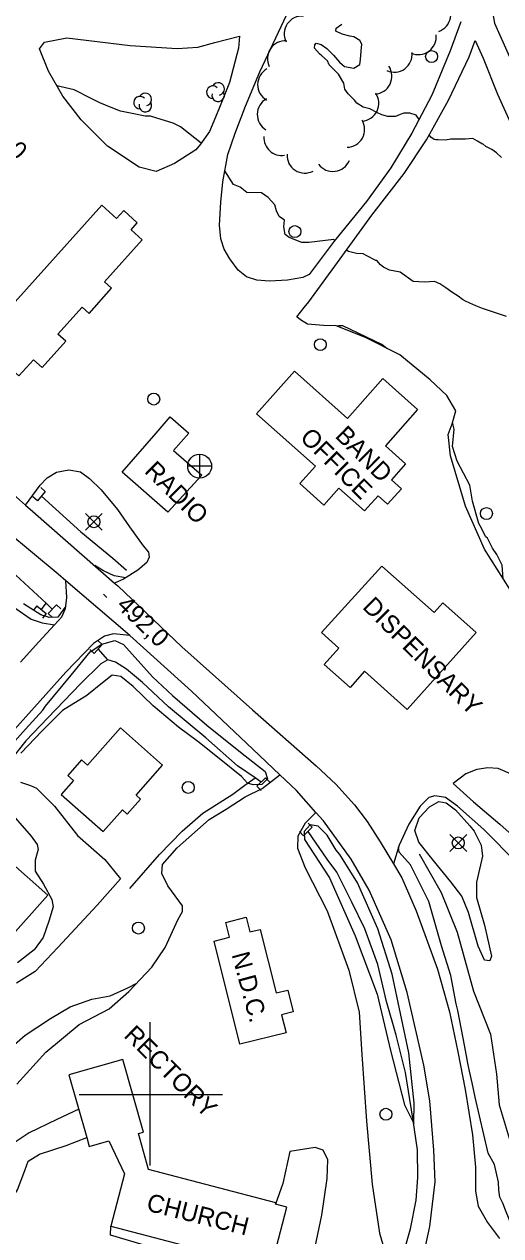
# Model space of a CAD drawing. Extents: x 642515 to 647219, y 6080136 to 6084356.
# Drawn here: x 643579 to 643658.8, y 6081776.4 to 6081979.1 of the extents above; entities that cross this region are included whole.
import ezdxf

# ---------------------------------------------------------------- set-up
doc = ezdxf.new("R2010")
doc.units = 0
for name, color, linetype in [('Level 1', 7, 'Continuous'), ('Level 19', 7, 'Continuous'), ('Level 2', 7, 'Continuous'), ('Level 21', 7, 'Continuous'), ('Level 26', 7, 'Continuous'), ('Level 3', 7, 'Continuous'), ('Level 31', 7, 'Continuous'), ('Level 34', 7, 'Continuous'), ('Level 36', 7, 'Continuous'), ('Level 4', 7, 'Continuous'), ('Level 44', 7, 'Continuous'), ('Level 61', 7, 'Continuous')]:
    doc.layers.add(name, color=color, linetype=linetype)

msp = doc.modelspace()

# ---------------------------------------------------------------- linework, layer by layer
at = {"layer": 'Level 1'}
for points in [[(643608.62, 6081959.24), (643606.5, 6081960.88), (643605.16, 6081961.92), (643603.93, 6081962.57), (643601.89, 6081963.17), (643600.1, 6081963.71), (643599.22, 6081963.75), (643597.03, 6081964.19), (643595.09, 6081964.56), (643593.53, 6081965.19), (643591.65, 6081965.96), (643590.17, 6081966.68), (643587.37, 6081968.12), (643584.43, 6081968.83)], [(643630.96, 6081942.95), (643630.82, 6081943.07), (643626.6, 6081942.61), (643625.44, 6081942.59), (643623.32, 6081943.42), (643622.69, 6081943.91), (643622.46, 6081945.24), (643622.56, 6081946.35), (643621.65, 6081946.94), (643621.2, 6081947.87), (643620.91, 6081948.88), (643619.84, 6081950.13), (643618.72, 6081950.91), (643616.27, 6081950.98), (643615.15, 6081951.83), (643614, 6081952.32), (643612.57, 6081954.58)], [(643659.72, 6081930.22), (643655.69, 6081931.55), (643654.55, 6081931.97), (643653.6, 6081932.43), (643652.86, 6081932.79), (643652.33, 6081933.04), (643651.62, 6081933.59), (643650.58, 6081934.29), (643649.58, 6081935.03), (643648.55, 6081935.65), (643647.65, 6081936.08), (643646.01, 6081935.95), (643644.08, 6081936.08), (643641.92, 6081937.63), (643640.1, 6081937.97), (643639.11, 6081938.48), (643638.61, 6081938.85), (643637.98, 6081939.56), (643637.85, 6081939.6), (643636.33, 6081940.35), (643635.71, 6081940.67), (643634.59, 6081940.77), (643633.25, 6081941.06), (643632.92, 6081941.33)]]:
    msp.add_lwpolyline(points, dxfattribs=at)
at = {"layer": 'Level 19'}
for points in [[(643660.53, 6081992.69), (643658.33, 6081989.31), (643657.08, 6081986.46), (643656.85, 6081984.07), (643657.69, 6081979.28), (643660.22, 6081973.66)], [(643652.04, 6081979.52), (643650.29, 6081974.68), (643647.24, 6081967.27), (643643.85, 6081960.86), (643640.35, 6081955.09), (643636.27, 6081949.45), (643630.85, 6081942.82), (643626.69, 6081937.26), (643625.63, 6081936.76), (643623.08, 6081936.31), (643620.03, 6081936.15), (643617.93, 6081936.28), (643616.17, 6081936.87), (643614.78, 6081937.96), (643613.42, 6081939.86), (643612.44, 6081941.49), (643611.91, 6081943.19), (643611.69, 6081945.51), (643611.92, 6081949.33), (643612.25, 6081952.76), (643613.07, 6081957.34), (643614.32, 6081960.86), (643616, 6081965.38), (643618.42, 6081971.13), (643622.02, 6081978.72), (643624.68, 6081984.49)], [(643607.7, 6081958.08), (643604.13, 6081955.83), (643601.08, 6081954.48), (643598.24, 6081955.2), (643592.93, 6081958.73), (643588.53, 6081963.09), (643585.44, 6081967.05), (643583.05, 6081971.28), (643581.57, 6081975.01), (643582.4, 6081976.09), (643586.13, 6081976.84), (643596.71, 6081975.57), (643604.6, 6081975.03), (643608.03, 6081975.3), (643610.88, 6081976.08), (643615, 6081977.09), (643614.87, 6081975.1), (643613.32, 6081969.38), (643611.55, 6081964.92), (643609.98, 6081961.19), (643608.49, 6081959.05), (643607.7, 6081958.08)], [(643626.63, 6081932.67), (643631.41, 6081939.25), (643637.16, 6081947.19), (643642.57, 6081954.14), (643646.32, 6081959.76), (643650.02, 6081966.43), (643653.45, 6081973.66), (643654.46, 6081976.41), (643655.8, 6081973.46), (643658.2, 6081967.42), (643660.87, 6081961.52)], [(643660.25, 6081884.58), (643656.05, 6081891.3), (643652.83, 6081898.5), (643650.31, 6081906.9), (643649.95, 6081910.49), (643650.61, 6081912.24), (643651.25, 6081914.4), (643649.7, 6081917.01), (643646.94, 6081919.63), (643641.84, 6081923.81), (643636.09, 6081926.68), (643631.19, 6081928.63), (643629.1, 6081928.68), (643626.43, 6081928.94), (643625.22, 6081929.64), (643624.63, 6081930.17), (643625.87, 6081931.72), (643626.63, 6081932.67)], [(643579.22, 6081898.62), (643581.64, 6081901.99), (643582.82, 6081903.21), (643584.37, 6081904.18), (643586.48, 6081904.57), (643588.39, 6081904.23), (643589.9, 6081903.1), (643591.86, 6081901.2), (643594.62, 6081897.9), (643596.63, 6081895.04), (643598.87, 6081891.83), (643599.81, 6081890.76), (643599.9, 6081889.92), (643599.51, 6081889.06), (643598.01, 6081887.74), (643595.61, 6081886.25), (643594.12, 6081885.61)], [(643560.72, 6081873.38), (643561.8, 6081873.32), (643563.55, 6081874.41), (643567.53, 6081878.5), (643571.76, 6081883.2), (643573.24, 6081884.68), (643577.44, 6081881.45), (643580.16, 6081879.55), (643582, 6081878.97), (643584.03, 6081878.6)], [(643679.03, 6081828.61), (643675.43, 6081836.08), (643672.53, 6081841.95), (643669.71, 6081846.21), (643666.67, 6081849.46), (643663.89, 6081851.64), (643660.77, 6081853.52), (643658.3, 6081854.59), (643656.61, 6081854.67), (643654.77, 6081854.41), (643652.88, 6081853.67), (643650.76, 6081852.08), (643654.19, 6081849.01), (643658.58, 6081845.24), (643662.73, 6081841.61), (643666.29, 6081837.59), (643670.87, 6081832.74), (643677.22, 6081826.38), (643682.78, 6081821.18), (643680.99, 6081825.06), (643679.55, 6081827.79), (643679.03, 6081828.61)], [(643578.39, 6081852.31), (643580.03, 6081851.75), (643581.06, 6081851.29), (643584.08, 6081848.28), (643587.9, 6081843.36), (643592.46, 6081839.36), (643595.1, 6081836.1), (643591.22, 6081831.7), (643584.64, 6081824.64), (643580.81, 6081820.64), (643577.68, 6081818.68)], [(643577.77, 6081801.77), (643582.63, 6081807.09), (643588.21, 6081811.77), (643593.2, 6081814.35), (643596.52, 6081817.28), (643600.34, 6081821.35), (643602.6, 6081824.63), (643604.73, 6081829.38), (643605.5, 6081830.66), (643605.49, 6081831.58), (643603.05, 6081834.97), (643602.01, 6081837.03), (643602.12, 6081838.52), (643604.57, 6081841.32), (643609.96, 6081846.05), (643612.8, 6081847.75), (643615.97, 6081849.84), (643618.82, 6081851.23), (643621.79, 6081853.5)], [(643661.47, 6081838.72), (643655.92, 6081844.36), (643651.52, 6081848.29), (643649.52, 6081849.71), (643647.73, 6081850.02), (643646.7, 6081849.72), (643645.26, 6081848.29), (643643.38, 6081845.27), (643641.77, 6081841.78), (643640.79, 6081838.63)], [(643576.31, 6081847.66), (643580.13, 6081843.26), (643581.17, 6081841.87), (643581.34, 6081841.04), (643580.84, 6081839.22), (643580.83, 6081837.41), (643582.2, 6081835.21), (643583.63, 6081832.64), (643583.82, 6081831.41), (643583.11, 6081829.02), (643582.14, 6081826.33), (643580.66, 6081824.25), (643577.85, 6081822.06)], [(643627.82, 6081847.2), (643626, 6081845.42), (643624.8, 6081843.24), (643624.75, 6081841.24), (643626.02, 6081837.98), (643629.72, 6081830.74), (643633.33, 6081820.86), (643635.05, 6081813.79), (643635.49, 6081806.75), (643636.29, 6081795.6), (643637.21, 6081785.03), (643638.48, 6081776.86), (643639.74, 6081772.51), (643640.54, 6081770.67), (643641.63, 6081768.64)], [(643588.11, 6081797.59), (643584.44, 6081795.84), (643579.8, 6081793.64), (643576.64, 6081791.5), (643574.41, 6081789.22), (643572.9, 6081786.54), (643571.61, 6081783.59), (643571.29, 6081781.07), (643571.09, 6081778.68), (643571.65, 6081776.83), (643573.03, 6081777.28), (643575.42, 6081780.1), (643577.86, 6081784.09), (643579.09, 6081787.32), (643579.63, 6081788.88), (643581.57, 6081790.06), (643585.99, 6081791.48), (643589.45, 6081792.86)], [(643625.02, 6081764.15), (643627.04, 6081771.37), (643628.81, 6081779.87), (643629.7, 6081785.97), (643629.8, 6081789.13), (643629.03, 6081790.72), (643627.68, 6081791.17), (643623.43, 6081790.51), (643622.25, 6081785.14), (643621.07, 6081781.71)], [(643618.45, 6081762.55), (643618.63, 6081767.24), (643618.78, 6081769.22), (643613.59, 6081770.89), (643600.39, 6081774.44), (643593.41, 6081776.48), (643593.46, 6081777.99)]]:
    msp.add_lwpolyline(points, dxfattribs=at)
at = {"layer": 'Level 2'}
for points in [[(643645.07, 6081963.17), (643644.57, 6081963.92), (643643.51, 6081964.26), (643642.55, 6081964.21), (643641.92, 6081964.02), (643641.13, 6081963.66), (643639.85, 6081963.67), (643638.83, 6081963.98), (643638.13, 6081964.3), (643636.81, 6081964.94), (643635.71, 6081965.24), (643634.64, 6081965.9), (643634.25, 6081966.39), (643633.23, 6081967.45), (643632.67, 6081968.26), (643632.5, 6081969.24), (643631.61, 6081970.78), (643630.73, 6081971.57), (643630.05, 6081972.33), (643629.73, 6081972.99), (643628.81, 6081973.81), (643628.39, 6081974.18), (643627.57, 6081975.13), (643627.62, 6081975.69), (643627.85, 6081975.94), (643628.67, 6081975.75), (643629.63, 6081975.04), (643630.73, 6081973.91), (643631.75, 6081972.77), (643632.59, 6081972.02), (643634.13, 6081971.79), (643635.14, 6081972.4), (643635.3, 6081973.24), (643635.39, 6081974.59), (643635.49, 6081975.79), (643635.18, 6081976.37), (643634.14, 6081976.99), (643633.49, 6081977.12), (643632.19, 6081977.44), (643631.16, 6081977.98), (643631.21, 6081978.46), (643632.14, 6081979.15)], [(643658.9, 6081956.82), (643658.06, 6081957.57), (643657.23, 6081958.16), (643656.24, 6081958.66), (643655.77, 6081959.08), (643655.69, 6081959.07), (643654.83, 6081959.54), (643654.08, 6081959.98), (643652.84, 6081959.87), (643651.84, 6081959.86), (643651.2, 6081959.91), (643650.4, 6081959.86), (643649.48, 6081959.7), (643648.27, 6081959.79), (643647.87, 6081959.77), (643647.63, 6081959.84), (643647.05, 6081960.2), (643646.79, 6081960.6)], [(643639.69, 6081924.88), (643638.83, 6081925.55), (643632.32, 6081928.64), (643631.64, 6081928.65), (643631.3, 6081928.58)], [(643659.18, 6081886.29), (643658.97, 6081888.61), (643658.08, 6081890.38), (643657.38, 6081891.45), (643656.54, 6081893.1), (643656.25, 6081893.36), (643655.31, 6081895.17), (643655.06, 6081895.55), (643654.02, 6081899.33), (643653.56, 6081901.99), (643651.48, 6081906.02), (643650.67, 6081908.47), (643650.96, 6081911.37), (643650.81, 6081912.03), (643650.69, 6081912.52)], [(643596, 6081886.49), (643594.05, 6081886.8), (643592.25, 6081887.65), (643590.79, 6081888.52)], [(643585.96, 6081881.73), (643584.59, 6081879.9), (643583.15, 6081879.82), (643581.77, 6081880.3), (643578.87, 6081882.12)], [(643582.55, 6081865.03), (643586.83, 6081870.22), (643590.03, 6081874.11), (643592, 6081875.38), (643594.18, 6081876.01), (643595.62, 6081875.32), (643600.47, 6081869.93), (643603.83, 6081866.78), (643609.53, 6081861.83), (643615.17, 6081857.32), (643619.34, 6081854.06), (643619.72, 6081852.88), (643618.77, 6081851.91), (643617.33, 6081851.83), (643616.37, 6081852.14), (643615.38, 6081853.25), (643611.6, 6081856.26), (643608.06, 6081859.12), (643604.79, 6081861.51), (643600.57, 6081865.05), (643597.25, 6081868.32), (643595.14, 6081869.98), (643593.68, 6081870.22), (643592.11, 6081868.9), (643589.46, 6081866.8), (643585.42, 6081864.26), (643582, 6081860.88), (643578.4, 6081857.13)], [(643575.7, 6081857.19), (643579.21, 6081861.18), (643582.13, 6081864.33), (643582.55, 6081865.03)], [(643654.31, 6081844.1), (643655.48, 6081841.76), (643655.67, 6081839.93), (643654.71, 6081835.56), (643654.7, 6081832.99), (643656.04, 6081828.38), (643657.18, 6081823.2), (643656.9, 6081822.39), (643656.01, 6081822.5), (643654.95, 6081824.88), (643653.35, 6081830.48), (643652.23, 6081833.23), (643650.41, 6081835.61), (643647.43, 6081839.26), (643645.01, 6081842.25), (643644.34, 6081844.22), (643645.1, 6081846.34), (643646.81, 6081848.15), (643648.4, 6081849.08), (643649.62, 6081848.82), (643651.17, 6081847.66), (643653.58, 6081844.98), (643654.31, 6081844.1)], [(643631.21, 6081840.92), (643629.71, 6081843.4), (643628.17, 6081844.92), (643626.87, 6081845.17), (643625.85, 6081844.04), (643625.89, 6081842.72), (643630.07, 6081836.26), (643634.4, 6081826.56), (643638.08, 6081816.83), (643640.27, 6081807.38), (643642.63, 6081798.3), (643644.19, 6081795.2), (643644.27, 6081798.61), (643643.36, 6081807), (643640.56, 6081820.17), (643638.16, 6081827.77), (643634.75, 6081835.44), (643631.83, 6081840.17), (643631.21, 6081840.92)], [(643660.62, 6081777.87), (643660.53, 6081778.09), (643660.15, 6081779.17), (643659.55, 6081780.68), (643659.1, 6081781.83), (643658.57, 6081782.83), (643658.42, 6081784), (643658.39, 6081785.38), (643657.68, 6081788.33), (643656.63, 6081790.24), (643654.47, 6081799.58), (643653.99, 6081801.96), (643653.52, 6081803.94), (643653.25, 6081805.3), (643652.71, 6081808.03), (643651.56, 6081814.08), (643651.3, 6081815.21), (643650.42, 6081819.97), (643648.85, 6081824.89), (643646.7, 6081832.34), (643643.63, 6081838.45), (643641.72, 6081840.59), (643641.66, 6081841.43)], [(643567.1, 6081798.05), (643567.84, 6081799.17), (643571.62, 6081802.88), (643575.07, 6081806.37), (643579.12, 6081809.94), (643583.41, 6081812.76), (643586.66, 6081814.68), (643590.28, 6081815.99), (643593.37, 6081816.55), (643596.31, 6081817.86), (643597.81, 6081818.66)]]:
    msp.add_lwpolyline(points, dxfattribs=at)
at = {"layer": 'Level 21'}
for points in [[(643645.61, 6081772.06), (643646.89, 6081777.96), (643647.75, 6081785.43), (643647.57, 6081790.73), (643646.9, 6081798.97), (643645.88, 6081804.95), (643643.06, 6081817.08), (643640.39, 6081825.9), (643636.75, 6081834.23), (643633.69, 6081839.39), (643629.06, 6081845.8), (643627.82, 6081847.2), (643624.56, 6081850.88), (643621.79, 6081853.5), (643617.26, 6081857.79), (643606.98, 6081867.5), (643596.65, 6081876.81), (643585.95, 6081885.97), (643584.65, 6081887.08), (643571.7, 6081897.82), (643554.96, 6081912.1), (643545.75, 6081920.48)], [(643574.1, 6081903.12), (643579.22, 6081898.62), (643580.43, 6081897.56), (643594.12, 6081885.61), (643594.64, 6081885.16), (643605.39, 6081874.94), (643617.2, 6081864.39), (643627.86, 6081855.01), (643631.13, 6081851.94), (643634.29, 6081848.5), (643636.38, 6081845.73), (643638.58, 6081842.32), (643640.79, 6081838.63), (643642.18, 6081836.31), (643644.58, 6081830.75), (643648.14, 6081820.98), (643650.15, 6081813.88), (643651.58, 6081807.16), (643652.78, 6081800.87), (643654.01, 6081793.26), (643654.5, 6081787.9), (643654.53, 6081783.86), (643654.99, 6081781.33), (643656.51, 6081778.61), (643658.54, 6081775.96)], [(643578.39, 6081872.35), (643581.45, 6081875.78), (643584.03, 6081878.6), (643585.27, 6081879.94), (643585.91, 6081881.34), (643586.13, 6081883.19), (643585.95, 6081885.97)], [(643596.65, 6081876.81), (643593.94, 6081877.11), (643592.43, 6081876.71), (643590.58, 6081875.5), (643585.95, 6081870.69), (643574.92, 6081858.42)]]:
    msp.add_lwpolyline(points, dxfattribs=at)
at = {"layer": 'Level 26'}
for p, q in [((643582.52, 6081900.93), (643581.2, 6081899.39)), ((643582.52, 6081900.93), (643581.76, 6081901.59)), ((643581.2, 6081899.39), (643580.44, 6081900.05)), ((643581.08, 6081881.8), (643580.46, 6081881.02)), ((643581.08, 6081881.8), (643582.66, 6081880.54)), ((643582.66, 6081880.54), (643582.04, 6081879.76)), ((643582.99, 6081880.5), (643584.37, 6081881.98)), ((643582.99, 6081880.5), (643583.71, 6081879.82)), ((643584.37, 6081881.98), (643585.09, 6081881.3)), ((643590.69, 6081873.83), (643589.95, 6081874.49)), ((643592.03, 6081875.33), (643590.69, 6081873.83)), ((643592.03, 6081875.33), (643591.29, 6081876.01)), ((643617.94, 6081851.62), (643619.38, 6081853.04)), ((643619.38, 6081853.04), (643620.08, 6081852.32)), ((643617.94, 6081851.62), (643618.64, 6081850.9)), ((643625.75, 6081843.34), (643625.07, 6081844.06)), ((643627.21, 6081844.74), (643625.75, 6081843.34)), ((643627.21, 6081844.74), (643626.51, 6081845.46))]:
    msp.add_line(p, q, dxfattribs=at)
at = {"layer": 'Level 3'}
msp.add_line((643592.24, 6081883.73), (643592.81, 6081883.17), dxfattribs=at)
at = {"layer": 'Level 31'}
for points in [[(643591.96, 6081948.85), (643571.57, 6081926.16), (643578.11, 6081920.28), (643580.53, 6081922.97), (643582.01, 6081921.65), (643585.97, 6081926.06), (643584.61, 6081927.28), (643588.67, 6081931.79), (643589.85, 6081930.73), (643593.62, 6081934.93), (643592.4, 6081936.03), (643598.72, 6081943.06), (643596.87, 6081944.72), (643597.92, 6081945.89), (643595.64, 6081947.94), (643594.46, 6081946.63), (643591.96, 6081948.85)], [(643617.89, 6081913.93), (643624.21, 6081921.04), (643633.08, 6081913.14), (643639.01, 6081919.81), (643644.83, 6081914.63), (643639.43, 6081908.56), (643642.81, 6081905.55), (643640.44, 6081902.89), (643642.12, 6081901.4), (643639.79, 6081898.79), (643638.21, 6081900.19), (643635.97, 6081897.67), (643631.67, 6081901.5), (643629.14, 6081898.66), (643625.1, 6081902.25), (643627.72, 6081905.18), (643617.89, 6081913.93)], [(643603, 6081897.47), (643595.36, 6081904.15), (643601.08, 6081910.69), (643603.44, 6081913.4), (643606.52, 6081910.71), (643603.96, 6081907.79), (643608.69, 6081903.65), (643603, 6081897.47)], [(643638.86, 6081888.46), (643647.58, 6081880.66), (643649.05, 6081882.3), (643654.61, 6081877.32), (643643.09, 6081864.43), (643635.93, 6081870.84), (643633.52, 6081868.15), (643629.2, 6081872.01), (643631.62, 6081874.72), (643628.72, 6081877.32), (643638.86, 6081888.46)], [(643589.58, 6081855.15), (643588.58, 6081856.03), (643586.29, 6081853.42), (643587.25, 6081852.57), (643585.18, 6081850.22), (643592.21, 6081844.03), (643595.41, 6081847.65), (643596.23, 6081846.93), (643598.45, 6081849.45), (643597.72, 6081850.1), (643602.16, 6081855.13), (643595.08, 6081861.37), (643589.58, 6081855.15)], [(643568.09, 6081830.51), (643566.39, 6081832.02), (643569.57, 6081835.62), (643571.27, 6081834.12), (643576.02, 6081839.5), (643582.92, 6081833.41), (643575.77, 6081825.31), (643576.33, 6081824.82), (643574.01, 6081822.2), (643573.29, 6081822.84), (643572.64, 6081822.11), (643565.89, 6081828.06), (643568.09, 6081830.51)], [(643622.82, 6081810.37), (643615.1, 6081808.43), (643610.76, 6081825.69), (643613.35, 6081826.34), (643612.72, 6081828.83), (643616.14, 6081829.69), (643616.76, 6081827.23), (643618.48, 6081827.66), (643621.15, 6081817.02), (643623.12, 6081817.51), (643624.03, 6081813.89), (643622.03, 6081813.39), (643622.82, 6081810.37)], [(643599.81, 6081787.48), (643598.11, 6081793.51), (643598.95, 6081793.74), (643595.51, 6081805.91), (643586.48, 6081803.35), (643589.45, 6081792.86), (643589.88, 6081791.34), (643593.17, 6081792.27), (643595.8, 6081786.78), (643593.46, 6081777.99), (643618.44, 6081771.5), (643618.63, 6081772.24), (643620.48, 6081771.76), (643622.93, 6081781.2), (643621.06, 6081781.69), (643621.12, 6081781.93), (643599.81, 6081787.48)]]:
    msp.add_lwpolyline(points, dxfattribs=at)
at = {"layer": 'Level 34'}
for p, q in [((643608.34, 6081907.16), (643608.34, 6081903.16)), ((643610.34, 6081905.16), (643606.34, 6081905.16))]:
    msp.add_line(p, q, dxfattribs=at)
msp.add_circle((643608.35, 6081905.17), 2, dxfattribs=at)
at = {"layer": 'Level 36'}
for p, q in [((643592.06, 6081894.45), (643589.24, 6081897.27)), ((643589.24, 6081894.45), (643592.06, 6081897.27)), ((643653.05, 6081840.71), (643650.23, 6081843.53)), ((643650.23, 6081840.71), (643653.05, 6081843.53))]:
    msp.add_line(p, q, dxfattribs=at)
for centre in [(643647.17, 6081973.71), (643624.29, 6081944.41), (643628.55, 6081925.5), (643600.67, 6081916.39), (643590.65, 6081895.86), (643656.36, 6081897.24), (643606.45, 6081851.41), (643651.64, 6081842.12), (643598.11, 6081827.88), (643639.53, 6081796.72)]:
    msp.add_circle(centre, 1, dxfattribs=at)
at = {"layer": 'Level 4'}
for points in [[(643583.67, 6081881.24), (643582.65, 6081882.23), (643576.87, 6081887.62), (643569.74, 6081893.38), (643563.64, 6081898.68), (643560.09, 6081902.47), (643555.13, 6081906.74), (643548.36, 6081912.57), (643542.77, 6081918.09), (643539.53, 6081921.3), (643537.62, 6081923.08)], [(643581.86, 6081900.17), (643588.48, 6081894.17), (643593.84, 6081889.76), (643596.08, 6081887.75)], [(643581.86, 6081881.18), (643582.65, 6081882.23)], [(643593.01, 6081872.74), (643591.37, 6081874.59)], [(643618.66, 6081852.32), (643617.62, 6081853.03), (643614.69, 6081855.03), (643609.36, 6081859.72), (643603.15, 6081864.89), (643598.78, 6081868.95), (643596.08, 6081871.21), (643594.24, 6081872.4), (643593.01, 6081872.74), (643591.81, 6081872.07), (643588.42, 6081868.73), (643582.95, 6081863.08), (643579.23, 6081859.2), (643575.85, 6081854.89)], [(643596.66, 6081834.49), (643601.64, 6081840.19), (643605.43, 6081844.07), (643608.87, 6081847.13), (643613.91, 6081850.27), (643615.91, 6081851.82), (643617.62, 6081853.03)], [(643642.38, 6081773.04), (643643.62, 6081777.55), (643644.59, 6081782.35), (643644.86, 6081786.12), (643644.84, 6081790.76), (643644.06, 6081796.08), (643642.82, 6081803.69), (643641.22, 6081809.97), (643639.62, 6081815.57), (643638.18, 6081821.78), (643635.99, 6081827.75), (643633.81, 6081832.2), (643631.32, 6081837.23), (643629.67, 6081839.39), (643626.49, 6081844.04)], [(643645.11, 6081840.32), (643648.77, 6081833.86), (643651.48, 6081827.19), (643654.21, 6081817.32), (643657.03, 6081810.11), (643658.05, 6081803.43), (643658.5, 6081798.33), (643660.18, 6081792.74), (643662.62, 6081786.46), (643665.14, 6081780.27)]]:
    msp.add_lwpolyline(points, dxfattribs=at)
at = {"layer": 'Level 44'}
for centre, radius, start, end in [((643647.37, 6081980.74), 3, 289.3617, 49.3397), ((643625.5, 6081977.49), 3, 86.0573, 206.0352), ((643622.7, 6081973.34), 3, 86.0573, 206.0352), ((643644.96, 6081977.03), 3, 245.9646, 5.9425), ((643640.91, 6081974.09), 3, 245.9646, 5.9425), ((643621.06, 6081969.01), 3, 119.1788, 239.1568), ((643637.53, 6081970.41), 3, 273.9733, 33.9512), ((643611.45, 6081968.28), 1.05, 282.2692, 149.7263), ((643599.26, 6081966.53), 1.05, 282.2692, 149.7263), ((643610.55, 6081967.75), 1.05, 44.1154, 269.804), ((643611.45, 6081967.23), 1.05, 166.9369, 29.6212), ((643635.34, 6081965.91), 3, 273.9733, 33.9512), ((643598.36, 6081966), 1.05, 44.1154, 269.804), ((643599.26, 6081965.48), 1.05, 166.9369, 29.6212), ((643620.99, 6081964.02), 3, 119.1788, 239.1568), ((643632.97, 6081961.53), 3, 270.8676, 30.8455), ((643622.11, 6081960.15), 3, 176.7889, 278.1865), ((643625.97, 6081957.21), 3, 177.3576, 297.3355), ((643630.65, 6081957.48), 3, 216.9326, 336.9105)]:
    msp.add_arc(centre, radius, start, end, dxfattribs=at)
at = {"layer": 'Level 61'}
for p, q in [((643600, 6081812.16), (643600, 6081788.16)), ((643612.16, 6081800), (643588.16, 6081800))]:
    msp.add_line(p, q, dxfattribs=at)

# ---------------------------------------------------------------- texts
at = {"layer": 'Level 3'}
for s, p in [('490,0', (643570.53, 6081963.2)), ('492,0', (643594.27, 6081881.68))]:
    msp.add_text(s, height=3, rotation=315.59, dxfattribs=at).set_placement(p)
at = {"layer": 'Level 31'}
for s, rotation, p in [('OFFICE', 315.175, (643624.98, 6081909.76)), ('BAND', 315.175, (643630.86, 6081910.08)), ('RADIO', 315.175, (643598.95, 6081904.18)), ('DISPENSARY', 315.175, (643635.45, 6081881.47)), ('N.D.C.', 285.1341, (643613.68, 6081823.46)), ('RECTORY', 315.175, (643595.51, 6081809.77)), ('CHURCH', 345.9315, (643599.28, 6081780.64))]:
    msp.add_text(s, height=3, rotation=rotation, dxfattribs=at).set_placement(p)

doc.saveas('drawing.dxf')
